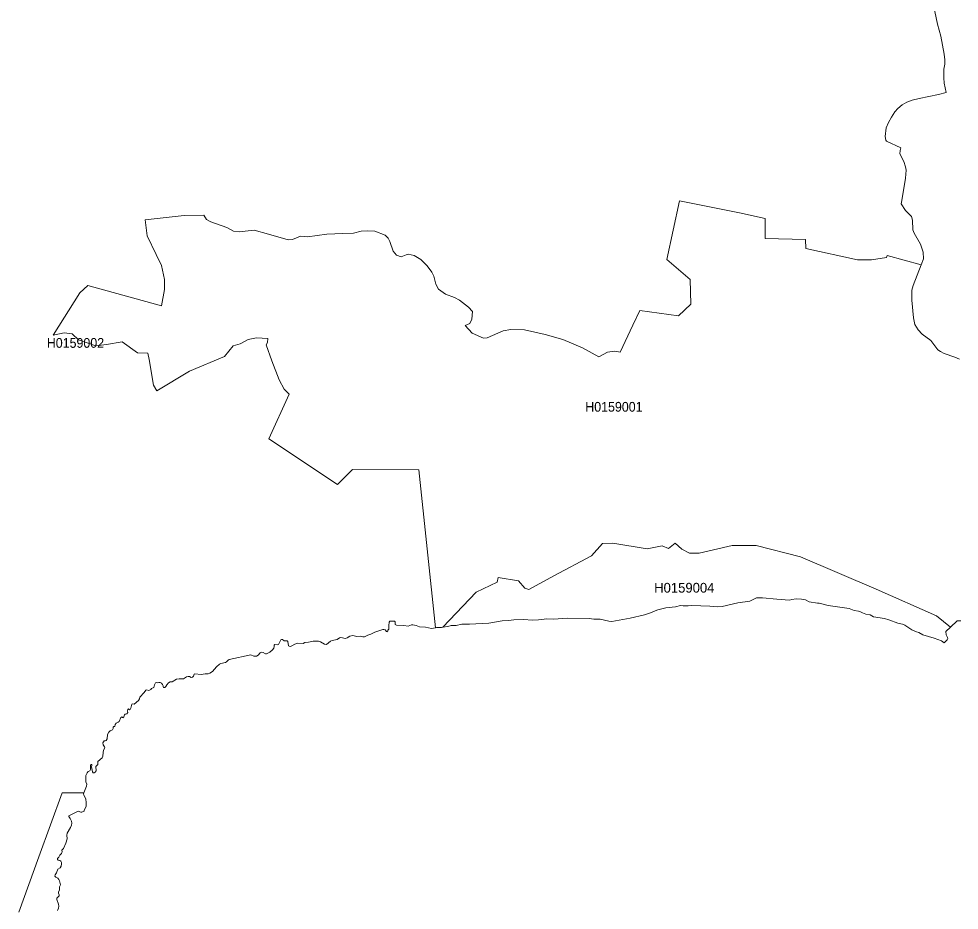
# Model space of a CAD drawing. Extents: x 369010 to 739155, y 6377141 to 6616555.
# Drawn here: x 516714 to 526342, y 6468820 to 6477945 of the extents above; entities that cross this region are included whole.
import ezdxf
from ezdxf.enums import TextEntityAlignment as Align

# ---------------------------------------------------------------- set-up
doc = ezdxf.new("R2010")
doc.units = 0
doc.header["$LTSCALE"] = 40
doc.layers.add('1', color=7, linetype='Continuous', lineweight=13)
doc.layers.add('2', color=7, linetype='Continuous')

msp = doc.modelspace()

# ---------------------------------------------------------------- linework, layer by layer
at = {"layer": '1'}
for points in [[(526069.69, 6478132.02), (526120.34, 6477890.06), (526155.42, 6477768.08), (526186.87, 6477583.38), (526195.15, 6477524.62), (526194.15, 6477479.44), (526185.88, 6477430.12), (526184.39, 6477341.58), (526189.35, 6477286.3), (526208.05, 6477190.97), (526131.43, 6477170.45), (525932.82, 6477130.39), (525859.34, 6477112.35), (525805.22, 6477092.49), (525758.05, 6477064.85), (525713.69, 6477025.96), (525682.41, 6476991.2), (525649.15, 6476939.9), (525617.21, 6476884.45), (525595.86, 6476827.52), (525585.43, 6476741.79), (525590.39, 6476701.57), (525597.34, 6476691.15), (525744.97, 6476624.94), (525736.37, 6476596.64), (525732.89, 6476564.04), (525773.77, 6476485.92), (525793.14, 6476428.16), (525797.94, 6476394.07), (525791.32, 6476313.13), (525753.25, 6476083.58), (525749.61, 6476050.48), (525792.64, 6475982.13), (525855.03, 6475920.06), (525865.46, 6475883.65), (525868.94, 6475784.18), (525881.68, 6475750.75), (525946.56, 6475639.7), (525972.54, 6475556.45), (525976.02, 6475489.09), (525952.19, 6475425.7), (525872.41, 6475213.53), (525858.51, 6475165.86), (525855.53, 6475064.74), (525872.58, 6474884.17), (525888.8, 6474815.65), (525920.9, 6474761.53), (525964.43, 6474718.17), (526052.81, 6474650.32), (526122.16, 6474557.47), (526149.47, 6474538.27), (526187.7, 6474518.41), (526298.25, 6474482.16), (526346.25, 6474459.32)], [(525595.86, 6476827.52), (525617.21, 6476884.45), (525649.15, 6476939.9), (525682.41, 6476991.2), (525713.69, 6477025.96), (525758.05, 6477064.85), (525805.22, 6477092.49), (525859.34, 6477112.35), (525932.82, 6477130.39), (526131.43, 6477170.45), (526208.05, 6477190.97), (526189.35, 6477286.3), (526184.39, 6477341.58), (526185.88, 6477430.12), (526194.15, 6477479.44), (526195.15, 6477524.62), (526186.87, 6477583.38), (526155.42, 6477768.08), (526120.34, 6477890.06), (526069.69, 6478132.02)], [(518205.61, 6475172.98), (518204.45, 6475276.25), (518176.81, 6475419.91), (518120.37, 6475532.95), (518030.01, 6475725.1), (518007.33, 6475888.95), (518406.53, 6475931.15), (518609.77, 6475934.63), (518635.75, 6475890.6), (518679.77, 6475865.78), (518843.29, 6475809.34), (518912.14, 6475769.79), (518969.74, 6475763), (519122.66, 6475779.88), (519271.62, 6475741.48), (519472.54, 6475683.89), (519515.9, 6475686.37), (519599.48, 6475719.14), (519637.88, 6475716.99), (519670.65, 6475714.67), (519868.09, 6475739.5), (520033.1, 6475748.44), (520142.5, 6475750.59), (520220.45, 6475769.79), (520282.51, 6475775.58), (520357.98, 6475772.1), (520466.39, 6475729.24), (520495.68, 6475699.78), (520511.57, 6475666.01), (520545.34, 6475566.71), (520580.42, 6475526), (520630.07, 6475510.11), (520679.72, 6475530.47), (520701.41, 6475535.6), (520761.15, 6475520.87), (520828.84, 6475481.31), (520896.53, 6475417.26), (520941.72, 6475352.88), (520964.23, 6475310.02), (520984.58, 6475229.91), (521012.72, 6475177.94), (521082.73, 6475124.82), (521176.4, 6475093.2), (521225.56, 6475065.73), (521318.07, 6474993.57), (521357.63, 6474947.23), (521352, 6474870.44), (521332.8, 6474827.57), (521284.14, 6474805.06), (521354.15, 6474728.27), (521471.5, 6474677.46), (521508.73, 6474680.77), (521672.42, 6474750.78), (521752.52, 6474764.35), (521892.87, 6474759.88), (522103.89, 6474713.7), (522283.29, 6474662.89), (522484.21, 6474578.49), (522652.37, 6474483.65), (522740.41, 6474530.99), (522816.05, 6474542.41), (522871.33, 6474532.15), (523002.24, 6474807.71), (523071.59, 6474958.48), (523468.47, 6474904.36), (523593.75, 6475024.02), (523589.12, 6475275.09), (523348.81, 6475480.15), (523477.4, 6476083.42), (524092.09, 6475957.3), (524355.9, 6475900.86), (524355.9, 6475697.63), (524769, 6475686.37), (524771.15, 6475593.85), (525299.27, 6475478.66), (525445.41, 6475476.35), (525596.68, 6475503.32), (525603.47, 6475521.53), (525952.19, 6475425.7), (525976.02, 6475489.09), (525972.54, 6475556.45), (525946.56, 6475639.7), (525881.68, 6475750.75), (525868.94, 6475784.18), (525865.46, 6475883.65), (525855.03, 6475920.06), (525792.64, 6475982.13), (525749.61, 6476050.48), (525753.25, 6476083.58), (525791.32, 6476313.13), (525797.94, 6476394.07), (525793.14, 6476428.16), (525773.77, 6476485.92), (525732.89, 6476564.04), (525736.37, 6476596.64), (525744.97, 6476624.94), (525597.34, 6476691.15), (525590.39, 6476701.57), (525585.43, 6476741.79), (525595.86, 6476827.52)], [(526346.25, 6474459.32), (526298.25, 6474482.16), (526187.7, 6474518.41), (526149.47, 6474538.27), (526122.16, 6474557.47), (526052.81, 6474650.32), (525964.43, 6474718.17), (525920.9, 6474761.53), (525888.8, 6474815.65), (525872.58, 6474884.17), (525855.53, 6475064.74), (525858.51, 6475165.86), (525872.41, 6475213.53), (525952.19, 6475425.7), (525603.47, 6475521.53), (525596.68, 6475503.32), (525445.41, 6475476.35), (525299.27, 6475478.66), (524771.15, 6475593.85), (524769, 6475686.37), (524355.9, 6475697.63), (524355.9, 6475900.86), (524092.09, 6475957.3), (523477.4, 6476083.42), (523348.81, 6475480.15), (523589.12, 6475275.09)], [(523589.12, 6475275.09), (523593.75, 6475024.02), (523468.47, 6474904.36), (523071.59, 6474958.48), (523002.24, 6474807.71), (522871.33, 6474532.15), (522816.05, 6474542.41), (522740.41, 6474530.99), (522652.37, 6474483.65), (522484.21, 6474578.49), (522283.29, 6474662.89), (522103.89, 6474713.7), (521892.87, 6474759.88), (521752.52, 6474764.35), (521672.42, 6474750.78), (521508.73, 6474680.77), (521471.5, 6474677.46), (521354.15, 6474728.27), (521284.14, 6474805.06), (521332.8, 6474827.57), (521352, 6474870.44), (521357.63, 6474947.23), (521318.07, 6474993.57), (521225.56, 6475065.73), (521176.4, 6475093.2), (521082.73, 6475124.82), (521012.72, 6475177.94), (520984.58, 6475229.91), (520964.23, 6475310.02), (520941.72, 6475352.88), (520896.53, 6475417.26), (520828.84, 6475481.31), (520761.15, 6475520.87), (520701.41, 6475535.6), (520679.72, 6475530.47), (520630.07, 6475510.11), (520580.42, 6475526), (520545.34, 6475566.71), (520511.57, 6475666.01), (520495.68, 6475699.78), (520466.39, 6475729.24), (520357.98, 6475772.1), (520282.51, 6475775.58), (520220.45, 6475769.79), (520142.5, 6475750.59), (520033.1, 6475748.44), (519868.09, 6475739.5), (519670.65, 6475714.67), (519637.88, 6475716.99), (519599.48, 6475719.14), (519515.9, 6475686.37), (519472.54, 6475683.89), (519271.62, 6475741.48), (519122.66, 6475779.88), (518969.74, 6475763), (518912.14, 6475769.79), (518843.29, 6475809.34), (518679.77, 6475865.78), (518635.75, 6475890.6), (518609.77, 6475934.63), (518406.53, 6475931.15), (518007.33, 6475888.95), (518030.01, 6475725.1), (518120.37, 6475532.95), (518176.81, 6475419.91), (518204.45, 6475276.25), (518205.61, 6475172.98), (518176.81, 6475007.31), (517419.79, 6475216.51), (517338.36, 6475140.54), (517067.27, 6474707.25), (517177, 6474730.42), (517262.07, 6474719), (517326.61, 6474659.75), (517423.43, 6474624.99), (517501.55, 6474598.02), (517611.94, 6474611.75), (517772.65, 6474637.41), (517928.22, 6474527.02), (518035.63, 6474521.39), (518050.53, 6474458.5), (518092.07, 6474193.53), (518126, 6474137.09), (518461.81, 6474337.84), (518821.61, 6474487.46), (518908.17, 6474598.68), (518979.01, 6474617.38), (519063.74, 6474662.56), (519146.33, 6474679.61), (519264.33, 6474673.16), (519261.52, 6474631.28), (519247.62, 6474608.11), (519305.54, 6474444.43), (519379.52, 6474249.96), (519429.84, 6474152.98), (519480.65, 6474104.15), (519274.26, 6473644.05), (519977.82, 6473178.49), (520130.75, 6473331.75), (520809.81, 6473327.61)], [(519324.41, 6471503.75), (519329.87, 6471517.66), (519329.87, 6471533.54), (519334.01, 6471539.5), (519360.33, 6471535.53), (519372.24, 6471540.66), (519395.25, 6471586.51), (519403.85, 6471591.8), (519412.79, 6471590.64), (519430.33, 6471578.4), (519462.44, 6471577.57), (519467.24, 6471571.28), (519475.02, 6471525.1), (519483.63, 6471521.63), (519495.87, 6471520.97), (519510.44, 6471524.61), (519539.9, 6471543.97), (519566.38, 6471552.91), (519624.47, 6471550.43), (519642.35, 6471561.52), (519679.91, 6471563.83), (519726.26, 6471573.43), (519781.37, 6471572.27), (519801.39, 6471566.31), (519843.27, 6471542.98), (519864.78, 6471541.49), (519905.5, 6471573.1), (519922.21, 6471582.04), (519975.17, 6471589.49), (519996.03, 6471607.03), (520010.1, 6471610.34), (520057.76, 6471602.56), (520076.79, 6471608.19), (520104.76, 6471624.24), (520134.22, 6471630.53), (520173.78, 6471623.41), (520208.37, 6471624.24), (520237, 6471617.12), (520251.9, 6471618.61), (520286.98, 6471635.33), (520319.42, 6471645.09), (520357.98, 6471665.12), (520439.91, 6471693.92), (520451.49, 6471694.58), (520464.24, 6471690.11), (520477.64, 6471672.57), (520489.89, 6471668.93), (520493.53, 6471675.22), (520492.87, 6471687.46), (520502.97, 6471696.07), (520500.98, 6471734.14), (520505.12, 6471769.22), (520512.57, 6471777.66), (520560.23, 6471778.82), (520567.68, 6471773.19), (520567.35, 6471743.07), (520580.75, 6471736.29), (520657.55, 6471734.14), (520700.08, 6471726.36), (520734.67, 6471741.58), (520746.92, 6471741.91), (520782.34, 6471735.29), (520815.11, 6471719.57), (520879.32, 6471717.75), (520938.9, 6471705.01), (520981.77, 6471712.12), (520809.81, 6473327.61), (520130.75, 6473331.75), (519977.82, 6473178.49), (519274.26, 6473644.05), (519480.65, 6474104.15), (519429.84, 6474152.98), (519379.52, 6474249.96), (519305.54, 6474444.43), (519247.62, 6474608.11), (519261.52, 6474631.28), (519264.33, 6474673.16), (519146.33, 6474679.61), (519063.74, 6474662.56), (518979.01, 6474617.38), (518908.17, 6474598.68), (518821.61, 6474487.46), (518461.81, 6474337.84), (518126, 6474137.09), (518092.07, 6474193.53), (518050.53, 6474458.5), (518035.63, 6474521.39), (517928.22, 6474527.02), (517772.65, 6474637.41), (517611.94, 6474611.75), (517501.55, 6474598.02), (517423.43, 6474624.99), (517326.61, 6474659.75), (517262.07, 6474719), (517177, 6474730.42), (517067.27, 6474707.25), (517338.36, 6475140.54), (517419.79, 6475216.51), (518176.81, 6475007.31), (518205.61, 6475172.98)], [(520809.81, 6473327.61), (520981.77, 6471712.12), (520991.04, 6471713.61), (521041.19, 6471715.1), (521056.74, 6471716.92), (521397.02, 6472076.4), (521613.33, 6472177.02), (521623.43, 6472227.34), (521829.65, 6472192.09), (521895.02, 6472116.62), (521935.24, 6472101.55), (522191.77, 6472242.56), (522579.21, 6472448.78), (522689.77, 6472574.56), (522796.69, 6472578.7), (523145.9, 6472519.12), (523301.31, 6472548.42), (523365.52, 6472522.43), (523433.05, 6472577.71), (523502.23, 6472514.32), (523582, 6472474.44), (523681.47, 6472473.94), (524018.44, 6472554.37), (524264.87, 6472554.37), (524717.53, 6472438.69), (525492.25, 6472106.52), (526110.9, 6471834.76), (526251.91, 6471715.93), (526321.76, 6471781.14), (526359.99, 6471780.48)], [(517593.41, 6470480.77), (517593.07, 6470493.02), (517577.85, 6470512.88), (517574.54, 6470532.91), (517587.45, 6470551.94), (517599.36, 6470553.1), (517608.8, 6470558.73), (517617.73, 6470573.95), (517620.71, 6470617.98), (517635.61, 6470643.3), (517650.5, 6470655.88), (517672.02, 6470666.8), (517679.96, 6470679.05), (517681.45, 6470692.78), (517686.25, 6470699.07), (517696.35, 6470700.56), (517702.14, 6470721.09), (517711.41, 6470734.49), (517732.59, 6470744.59), (517741.53, 6470752.86), (517758.41, 6470792.42), (517767.68, 6470799.37), (517773.64, 6470797.22), (517777.45, 6470791.26), (517784.89, 6470790.76), (517796.15, 6470819.89), (517803.6, 6470825.85), (517821.14, 6470830.32), (517828.92, 6470843.72), (517827.93, 6470857.13), (517831.9, 6470876.16), (517837.52, 6470879.97), (517847.62, 6470872.03), (517853.58, 6470874.67), (517861.03, 6470886.59), (517869.96, 6470927.3), (517877.41, 6470932.77), (517894.95, 6470929.46), (517940.63, 6470967.19), (517949.57, 6470982.09), (517955.03, 6471000.62), (517998.23, 6471047.63), (518014.12, 6471073.28), (518022.39, 6471076.75), (518045.4, 6471069.31), (518064.43, 6471078.24), (518072.71, 6471088.67), (518096.54, 6471100.59), (518102, 6471127.73), (518114.58, 6471148.58), (518121.69, 6471151.23), (518133.94, 6471147.09), (518148.18, 6471152.39), (518162.74, 6471150.9), (518174.99, 6471145.6), (518186.08, 6471130.38), (518192.86, 6471115.48), (518192.03, 6471105.72), (518196.17, 6471099.92), (518207.92, 6471101.25), (518218.35, 6471111.01), (518228.11, 6471127.4), (518247.48, 6471145.93), (518265.02, 6471157.52), (518283.23, 6471158.35), (518327.75, 6471183.67), (518355.22, 6471189.3), (518400.07, 6471186.65), (518430.53, 6471208.66), (518447.41, 6471212.3), (518462.96, 6471211.64), (518477.53, 6471202.7), (518490.93, 6471206.34), (518501.69, 6471215.61), (518509.64, 6471236.96), (518518.08, 6471240.93), (518582.62, 6471232.82), (518620.69, 6471240.6), (518653.46, 6471240.6), (518668.69, 6471246.56), (518697.81, 6471264.93), (518738.36, 6471312.6), (518768.98, 6471338.25), (518782.72, 6471345.04), (518829.22, 6471355.46), (518841.64, 6471361.09), (518857.53, 6471378.96), (518867.95, 6471386.08), (519089.73, 6471435.24), (519121.67, 6471421.5), (519148.48, 6471421.83), (519163.38, 6471431.93), (519186.05, 6471455.76), (519200.28, 6471460.23), (519216.34, 6471457.25), (519240.83, 6471444.5), (519251.59, 6471445.33), (519285.19, 6471462.87), (519310.51, 6471483.73), (519324.41, 6471503.75)], [(516714.25, 6468798.59), (516918.98, 6469365.61), (517158.79, 6470022.66), (517381.23, 6470021.5), (517407.71, 6470089.36), (517412.18, 6470108.89), (517401.42, 6470135.2), (517398.77, 6470199.75), (517413.01, 6470225.07), (517425.25, 6470238.81), (517440.48, 6470246.75), (517448.26, 6470259.33), (517449.42, 6470303.35), (517452.07, 6470310.14), (517460.34, 6470310.47), (517462.49, 6470301.86), (517459.51, 6470287.3), (517469.28, 6470234.83), (517475.9, 6470226.89), (517484.84, 6470225.9), (517496.42, 6470231.86), (517505.69, 6470245.26), (517504.53, 6470290.28), (517523.56, 6470312.62), (517522.4, 6470342.08), (517566.59, 6470379.32), (517573.21, 6470395.37), (517576.69, 6470435.26), (517581.99, 6470457.6), (517593.41, 6470480.77)], [(517111.62, 6468815.97), (517121.72, 6468840.96), (517123.54, 6468860.32), (517119.9, 6468882.01), (517102.69, 6468929.34), (517104.84, 6468942.75), (517128.34, 6468966.58), (517129, 6468975.52), (517120.4, 6468994.55), (517120.89, 6469004.97), (517130.99, 6469026.66), (517130.99, 6469058.27), (517142.24, 6469078.79), (517131.82, 6469120.5), (517124.37, 6469134.23), (517113.11, 6469146.98), (517093.42, 6469157.07), (517084.15, 6469169.32), (517087.79, 6469182.73), (517101.69, 6469203.91), (517113.11, 6469239.82), (517136.28, 6469252.73), (517146.71, 6469269.95), (517152.34, 6469293.45), (517149.69, 6469309.5), (517143.07, 6469321.75), (517134.79, 6469328.87), (517118.74, 6469331.35), (517110.96, 6469337.31), (517109.8, 6469347.4), (517124.37, 6469364.28), (517132.97, 6469384.31), (517150.85, 6469400.36), (517155.98, 6469408.97), (517158.3, 6469418.24), (517155.32, 6469433.13), (517160.45, 6469442.4), (517172.86, 6469450.68), (517197.35, 6469506.95), (517209.27, 6469550.14), (517205.96, 6469586.39), (517210.1, 6469607.57), (517244.69, 6469667.49), (517253.96, 6469691.82), (517256.94, 6469710.35), (517252.96, 6469730.21), (517241.71, 6469758.85), (517226.48, 6469778.71), (517227.97, 6469785), (517321.48, 6469832.99), (517350.11, 6469822.23), (517358.72, 6469822.9), (517381.89, 6469834.98), (517384.04, 6469838.95), (517404.57, 6469885.95), (517404.9, 6469918.39), (517400.76, 6469958.28), (517379.57, 6469998.5), (517376.93, 6470010.74), (517381.23, 6470021.5), (517158.79, 6470022.66), (516918.98, 6469365.61), (516714.25, 6468798.59)]]:
    msp.add_lwpolyline(points, dxfattribs=at)
msp.add_lwpolyline([(521056.74, 6471716.92), (521105.24, 6471722.55), (521139.99, 6471733.47), (521193.61, 6471733.8), (521248.73, 6471748.37), (521329, 6471747.87), (521527.6, 6471759.79), (521663.81, 6471782.96), (521728.03, 6471786.77), (521782.48, 6471793.72), (521877.81, 6471795.54), (521977.11, 6471790.24), (522035.2, 6471790.9), (522118.95, 6471803.15), (522186.8, 6471798.35), (522327.48, 6471808.12), (522553.73, 6471806.63), (522600.89, 6471798.85), (522667.92, 6471797.69), (522755.97, 6471778.99), (522787.42, 6471776.84), (522973.61, 6471808.45), (523120.08, 6471844.69), (523192.41, 6471868.69), (523227.99, 6471885.9), (523255.79, 6471894.84), (523338.88, 6471913.87), (523436.86, 6471926.12), (523487.67, 6471938.53), (523515.3, 6471934.23), (523566.11, 6471935.39), (523603.52, 6471940.02), (523790.21, 6471933.57), (523862.86, 6471926.12), (523914.17, 6471927.44), (524076.2, 6471967.66), (524199.66, 6471984.21), (524266.86, 6472016.49), (524326.94, 6472017.81), (524475.39, 6472002.75), (524606.14, 6471994.14), (524629.97, 6472001.76), (524673.83, 6472007.71), (524728.95, 6472005.23), (524767.84, 6471996.29), (524807.23, 6471977.26), (524890.97, 6471962.7), (524907.19, 6471962.2), (525001.36, 6471939.36), (525214.04, 6471907.09), (525266.67, 6471888.72), (525310.36, 6471881.93), (525330.06, 6471875.81), (525350.41, 6471864.39), (525384.84, 6471851.81), (525429.85, 6471842.87), (525464.94, 6471824.67), (525576.66, 6471806.63), (525622.67, 6471792.72), (525714.69, 6471757.8), (525761.69, 6471747.54), (525785.36, 6471738.44), (525858.68, 6471691.1), (525905.18, 6471667.93), (525930.5, 6471662.14), (525968.24, 6471637.48), (526084.42, 6471605.87), (526160.39, 6471576.74), (526189.68, 6471557.87), (526220.14, 6471588.33), (526224.44, 6471600.41), (526221.96, 6471612.32), (526209.38, 6471637.81), (526206.56, 6471673.56), (526251.91, 6471715.93), (526110.9, 6471834.76), (525492.25, 6472106.52), (524717.53, 6472438.69), (524264.87, 6472554.37), (524018.44, 6472554.37), (523681.47, 6472473.94), (523582, 6472474.44), (523502.23, 6472514.32), (523433.05, 6472577.71), (523365.52, 6472522.43), (523301.31, 6472548.42), (523145.9, 6472519.12), (522796.69, 6472578.7), (522689.77, 6472574.56), (522579.21, 6472448.78), (522191.77, 6472242.56), (521935.24, 6472101.55), (521895.02, 6472116.62), (521829.65, 6472192.09), (521623.43, 6472227.34), (521613.33, 6472177.02), (521397.02, 6472076.4)], close=True, dxfattribs=at)

# ---------------------------------------------------------------- texts
at = {"layer": '2', "width": 0.95}
for s, p in [('H0159002', (517294.23, 6474577.2)), ('H0159001', (522806.98, 6473923.04))]:
    msp.add_text(s, height=100, dxfattribs=at).set_placement(p, align=Align.CENTER)
at = {"layer": '2'}
msp.add_text('H0159004', height=100, dxfattribs=at).set_placement((523527.78, 6472070.89), align=Align.CENTER)

doc.saveas('drawing.dxf')
